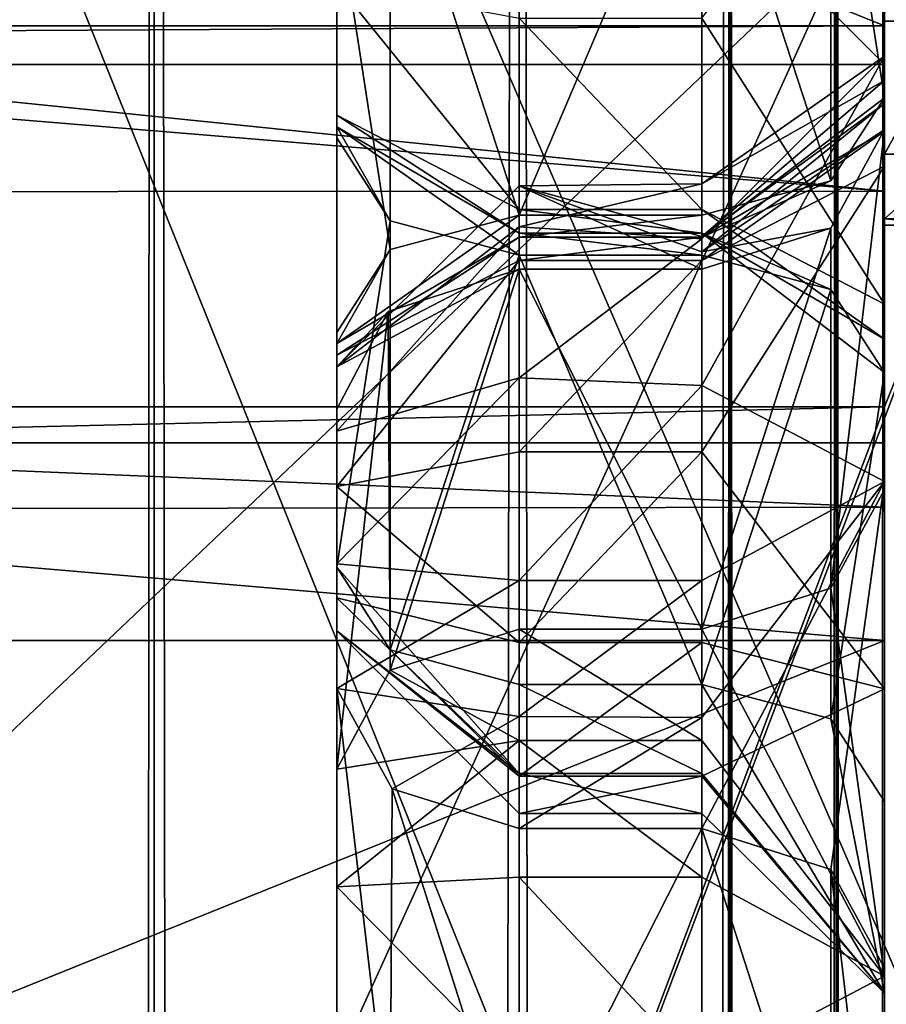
# Model space of a CAD drawing. Header units: millimetres. Extents: x -196 to 15, y -14 to 691.
# Tile 287 of 302: x -20.07 to -17.69, y 658.09 to 660.79. Entities that reach past the tile are written whole.
import ezdxf

# ---------------------------------------------------------------- set-up
doc = ezdxf.new("R2010")
doc.units = ezdxf.units.MM
doc.header["$LTSCALE"] = 65.185185
for name, color, linetype in [('1051', 7, 'CONTINUOUS'), ('1053', 7, 'CONTINUOUS'), ('1054', 7, 'CONTINUOUS'), ('2524', 7, 'CONTINUOUS'), ('2525', 7, 'CONTINUOUS'), ('2526', 7, 'CONTINUOUS'), ('2541', 7, 'CONTINUOUS'), ('2542', 7, 'CONTINUOUS'), ('2543', 7, 'CONTINUOUS'), ('2544', 7, 'CONTINUOUS'), ('2545', 7, 'CONTINUOUS'), ('2546', 7, 'CONTINUOUS'), ('2547', 7, 'CONTINUOUS'), ('2548', 7, 'CONTINUOUS'), ('2549', 7, 'CONTINUOUS'), ('2550', 7, 'CONTINUOUS'), ('2551', 7, 'CONTINUOUS'), ('2552', 7, 'CONTINUOUS'), ('2553', 7, 'CONTINUOUS'), ('2554', 7, 'CONTINUOUS'), ('2555', 7, 'CONTINUOUS'), ('2556', 7, 'CONTINUOUS'), ('2557', 7, 'CONTINUOUS'), ('2558', 7, 'CONTINUOUS'), ('2559', 7, 'CONTINUOUS'), ('2560', 7, 'CONTINUOUS'), ('2561', 7, 'CONTINUOUS'), ('2562', 7, 'CONTINUOUS'), ('2563', 7, 'CONTINUOUS'), ('2564', 7, 'CONTINUOUS'), ('2565', 7, 'CONTINUOUS'), ('2566', 7, 'CONTINUOUS'), ('2646', 7, 'CONTINUOUS'), ('2650', 7, 'CONTINUOUS'), ('2654', 7, 'CONTINUOUS'), ('2655', 7, 'CONTINUOUS'), ('2658', 7, 'CONTINUOUS'), ('2818', 7, 'CONTINUOUS'), ('2819', 7, 'CONTINUOUS'), ('2828', 7, 'CONTINUOUS'), ('2830', 7, 'CONTINUOUS'), ('2836', 7, 'CONTINUOUS'), ('2839', 7, 'CONTINUOUS'), ('2865', 7, 'CONTINUOUS'), ('2870', 7, 'CONTINUOUS'), ('2874', 7, 'CONTINUOUS'), ('2875', 7, 'CONTINUOUS'), ('2876', 7, 'CONTINUOUS')]:
    doc.layers.add(name, color=color, linetype=linetype)

msp = doc.modelspace()

# ---------------------------------------------------------------- linework, layer by layer
at = {"layer": '1051', "linetype": 'Continuous'}
for points in [[(-20.2742, 676.5793, -145.7079), (-19.7, 676.2958, -145.865), (-20.2484, 55.7886, -91.4133), (-20.2742, 676.5793, -145.7079)], [(-20.2484, 55.7886, -91.4133), (-19.7, 676.2958, -145.865), (-19.7, 56.0569, -91.6011), (-20.2484, 55.7886, -91.4133)]]:
    msp.add_3dface(points, dxfattribs=at)
at = {"layer": '1053', "linetype": 'Continuous'}
for points in [[(-17.8311, 677.0646, -145.4254), (-17.7, 677.7599, -144.9893), (-17.8529, 55.2892, -91.0636), (-17.8311, 677.0646, -145.4254)], [(-17.7, 677.7599, -144.9893), (-17.7, 54.4186, -90.454), (-17.8529, 55.2892, -91.0636), (-17.7, 677.7599, -144.9893)], [(-18.1258, 676.5793, -145.7079), (-17.8311, 677.0646, -145.4254), (-17.8529, 55.2892, -91.0636), (-18.1258, 676.5793, -145.7079)], [(-18.7, 676.2958, -145.865), (-18.1258, 676.5793, -145.7079), (-18.7, 56.0569, -91.6011), (-18.7, 676.2958, -145.865)], [(-18.1258, 676.5793, -145.7079), (-18.152, 55.7889, -91.4135), (-18.7, 56.0569, -91.6011), (-18.1258, 676.5793, -145.7079)], [(-18.1258, 676.5793, -145.7079), (-17.8529, 55.2892, -91.0636), (-18.152, 55.7889, -91.4135), (-18.1258, 676.5793, -145.7079)]]:
    msp.add_3dface(points, dxfattribs=at)
at = {"layer": '1054', "linetype": 'Continuous'}
for points in [[(-17.7, 680.6361, -112.1149), (-17.7, 0.3443, -52.597), (-17.7, 674.9818, -118.3772), (-17.7, 680.6361, -112.1149)], [(-17.7, 54.4186, -90.454), (-17.7, 677.7599, -144.9893), (-17.7, 84.6327, -86.985), (-17.7, 54.4186, -90.454)], [(-17.7, 677.7599, -144.9893), (-17.7, 672.2303, -136.5904), (-17.7, 660.6898, -135.8036), (-17.7, 677.7599, -144.9893)], [(-17.7, 658.1915, -136.1125), (-17.7, 677.7599, -144.9893), (-17.7, 659.5247, -136.6369), (-17.7, 658.1915, -136.1125)], [(-17.7, 677.7599, -144.9893), (-17.7, 658.1915, -136.1125), (-17.7, 102.2426, -68.5387), (-17.7, 677.7599, -144.9893)], [(-17.7, 659.5247, -136.6369), (-17.7, 677.7599, -144.9893), (-17.7, 660.6898, -135.8036), (-17.7, 659.5247, -136.6369)], [(-17.7, 677.7599, -144.9893), (-17.7, 102.2426, -68.5387), (-17.7, 100.5193, -70.9974), (-17.7, 677.7599, -144.9893)], [(-17.7, 97.5334, -70.7348), (-17.7, 677.7599, -144.9893), (-17.7, 100.5193, -70.9974), (-17.7, 97.5334, -70.7348)], [(-17.7, 677.7599, -144.9893), (-17.7, 97.5334, -70.7348), (-17.7, 88.9854, -81.37), (-17.7, 677.7599, -144.9893)], [(-17.7, 84.6327, -86.985), (-17.7, 677.7599, -144.9893), (-17.7, 87.0389, -86.0019), (-17.7, 84.6327, -86.985)], [(-17.7, 87.0389, -86.0019), (-17.7, 677.7599, -144.9893), (-17.7, 88.6309, -83.9508), (-17.7, 87.0389, -86.0019)], [(-17.7, 88.6309, -83.9508), (-17.7, 677.7599, -144.9893), (-17.7, 88.9854, -81.37), (-17.7, 88.6309, -83.9508)], [(-17.7, 0.3443, -52.597), (-17.7, 661.4429, -117.2586), (-17.7, 674.9818, -118.3772), (-17.7, 0.3443, -52.597)], [(-17.7, 660.6898, -135.8036), (-17.7, 672.2303, -136.5904), (-17.7, 662.2762, -118.4237), (-17.7, 660.6898, -135.8036)], [(-17.7, 661.7518, -119.7569), (-17.7, 660.6898, -135.8036), (-17.7, 662.2762, -118.4237), (-17.7, 661.7518, -119.7569)], [(-17.7, 660.6237, -134.3715), (-17.7, 660.6898, -135.8036), (-17.7, 661.7518, -119.7569), (-17.7, 660.6237, -134.3715)], [(-17.7, 660.5602, -134.2752), (-17.7, 660.6237, -134.3715), (-17.7, 661.7518, -119.7569), (-17.7, 660.5602, -134.2752)], [(-17.7, 660.4896, -134.1841), (-17.7, 660.5602, -134.2752), (-17.7, 661.7518, -119.7569), (-17.7, 660.4896, -134.1841)], [(-17.7, 660.4896, -134.1841), (-17.7, 661.7518, -119.7569), (-17.7, 660.5762, -120.7434), (-17.7, 660.4896, -134.1841)], [(-17.7, 661.4429, -117.2586), (-17.7, 0.3443, -52.597), (-17.7, 660.0108, -117.3247), (-17.7, 661.4429, -117.2586)], [(-17.7, 659.5031, -133.0085), (-17.7, 660.4896, -134.1841), (-17.7, 660.5762, -120.7434), (-17.7, 659.5031, -133.0085)], [(-17.7, 660.4851, -120.814), (-17.7, 659.5031, -133.0085), (-17.7, 660.5762, -120.7434), (-17.7, 660.4851, -120.814)], [(-17.7, 660.3888, -120.8775), (-17.7, 659.5031, -133.0085), (-17.7, 660.4851, -120.814), (-17.7, 660.3888, -120.8775)], [(-17.7, 658.1699, -132.4841), (-17.7, 659.5031, -133.0085), (-17.7, 660.3888, -120.8775), (-17.7, 658.1699, -132.4841)], [(-17.7, 658.9567, -120.9436), (-17.7, 658.1699, -132.4841), (-17.7, 660.3888, -120.8775), (-17.7, 658.9567, -120.9436)], [(-17.7, 660.0108, -117.3247), (-17.7, 0.3443, -52.597), (-17.7, 659.9145, -117.3881), (-17.7, 660.0108, -117.3247)], [(-17.7, 659.9145, -117.3881), (-17.7, 0.3443, -52.597), (-17.7, 659.8234, -117.4588), (-17.7, 659.9145, -117.3881)], [(-17.7, 659.8234, -117.4588), (-17.7, 0.3443, -52.597), (-17.7, 658.6478, -118.4452), (-17.7, 659.8234, -117.4588)], [(-17.7, 657.0048, -133.3174), (-17.7, 658.1699, -132.4841), (-17.7, 658.9567, -120.9436), (-17.7, 657.0048, -133.3174)], [(-17.7, 658.1234, -119.7785), (-17.7, 657.0048, -133.3174), (-17.7, 658.9567, -120.9436), (-17.7, 658.1234, -119.7785)], [(-17.7, 658.6478, -118.4452), (-17.7, 0.3443, -52.597), (-17.7, 658.1234, -119.7785), (-17.7, 658.6478, -118.4452)], [(-17.7, 658.1915, -136.1125), (-17.7, 657.205, -134.9369), (-17.7, 102.2426, -68.5387), (-17.7, 658.1915, -136.1125)], [(-17.7, 658.1234, -119.7785), (-17.7, 0.3443, -52.597), (-17.7, 100.9747, -65.8197), (-17.7, 658.1234, -119.7785)], [(-17.7, 657.0048, -133.3174), (-17.7, 658.1234, -119.7785), (-17.7, 102.2426, -68.5387), (-17.7, 657.0048, -133.3174)], [(-17.7, 102.2426, -68.5387), (-17.7, 658.1234, -119.7785), (-17.7, 100.9747, -65.8197), (-17.7, 102.2426, -68.5387)]]:
    msp.add_3dface(points, dxfattribs=at)
at = {"layer": '2524', "linetype": 'Continuous'}
for points in [[(-19.7, 679.3463, -110.9982), (-20.2742, 679.5982, -111.2022), (-19.7, 0.8299, -51.6357), (-19.7, 679.3463, -110.9982)], [(-19.7, 0.8299, -51.6357), (-20.2742, 679.5982, -111.2022), (-20.142, 0.78, -51.7346), (-19.7, 0.8299, -51.6357)]]:
    msp.add_3dface(points, dxfattribs=at)
at = {"layer": '2525', "linetype": 'Continuous'}
for points in [[(-18.7, 679.3463, -110.9982), (-19.7, 679.3463, -110.9982), (-19.7, 0.8299, -51.6357), (-18.7, 679.3463, -110.9982)], [(-18.7, 679.3463, -110.9982), (-19.7, 0.8299, -51.6357), (-18.7, 0.8299, -51.6357), (-18.7, 679.3463, -110.9982)]]:
    msp.add_3dface(points, dxfattribs=at)
at = {"layer": '2526', "linetype": 'Continuous'}
for points in [[(-17.7, 680.6361, -112.1149), (-17.8311, 680.027, -111.5646), (-17.7, 0.3443, -52.597), (-17.7, 680.6361, -112.1149)], [(-17.8311, 680.027, -111.5646), (-18.1258, 679.5982, -111.2022), (-18.0238, 0.7019, -51.8891), (-17.8311, 680.027, -111.5646)], [(-17.7826, 0.5379, -52.2138), (-17.8311, 680.027, -111.5646), (-18.0238, 0.7019, -51.8891), (-17.7826, 0.5379, -52.2138)], [(-17.7, 0.3443, -52.597), (-17.8311, 680.027, -111.5646), (-17.7826, 0.5379, -52.2138), (-17.7, 0.3443, -52.597)], [(-18.1258, 679.5982, -111.2022), (-18.7, 679.3463, -110.9982), (-18.0238, 0.7019, -51.8891), (-18.1258, 679.5982, -111.2022)], [(-18.7, 679.3463, -110.9982), (-18.7, 0.8299, -51.6357), (-18.0238, 0.7019, -51.8891), (-18.7, 679.3463, -110.9982)]]:
    msp.add_3dface(points, dxfattribs=at)
at = {"layer": '2541', "linetype": 'Continuous'}
for points in [[(-17.7, 659.5247, -136.6369), (-17.7, 660.6898, -135.8036), (-18.2, 659.7875, -136.0428), (-17.7, 659.5247, -136.6369)], [(-17.7, 660.6898, -135.8036), (-17.7, 660.6237, -134.3715), (-18.2, 660.3405, -135.1545), (-17.7, 660.6898, -135.8036)], [(-18.2, 659.7875, -136.0428), (-17.7, 660.6898, -135.8036), (-18.2, 660.1894, -135.6768), (-18.2, 659.7875, -136.0428)], [(-18.2, 660.1894, -135.6768), (-17.7, 660.6898, -135.8036), (-18.2, 660.3405, -135.1545), (-18.2, 660.1894, -135.6768)], [(-17.7, 660.6237, -134.3715), (-17.7, 660.5602, -134.2752), (-18.2, 660.196, -134.6304), (-17.7, 660.6237, -134.3715)], [(-18.2, 660.3405, -135.1545), (-17.7, 660.6237, -134.3715), (-18.2, 660.196, -134.6304), (-18.2, 660.3405, -135.1545)], [(-17.7, 660.5602, -134.2752), (-17.7, 660.4896, -134.1841), (-18.2, 660.1537, -134.5662), (-17.7, 660.5602, -134.2752)], [(-18.2, 660.196, -134.6304), (-17.7, 660.5602, -134.2752), (-18.2, 660.1537, -134.5662), (-18.2, 660.196, -134.6304)], [(-18.2, 660.1537, -134.5662), (-17.7, 660.4896, -134.1841), (-17.8464, 660.2187, -134.4114), (-18.2, 660.1537, -134.5662)], [(-18.2, 660.1066, -134.5055), (-18.2, 660.1537, -134.5662), (-17.8464, 660.2187, -134.4114), (-18.2, 660.1066, -134.5055)], [(-18.2, 659.2534, -136.1445), (-17.7, 659.5247, -136.6369), (-18.2, 659.7875, -136.0428), (-18.2, 659.2534, -136.1445)], [(-17.8464, 658.4623, -135.8852), (-17.7, 659.5247, -136.6369), (-18.2, 658.5745, -135.7911), (-17.8464, 658.4623, -135.8852)], [(-18.2, 658.5745, -135.7911), (-17.7, 659.5247, -136.6369), (-18.2, 658.8788, -136.0353), (-18.2, 658.5745, -135.7911)], [(-18.2, 658.8788, -136.0353), (-17.7, 659.5247, -136.6369), (-18.2, 659.2534, -136.1445), (-18.2, 658.8788, -136.0353)], [(-17.7, 658.1915, -136.1125), (-17.7, 659.5247, -136.6369), (-17.8464, 658.4623, -135.8852), (-17.7, 658.1915, -136.1125)]]:
    msp.add_3dface(points, dxfattribs=at)
at = {"layer": '2542', "linetype": 'Continuous'}
for points in [[(-17.8464, 658.4623, -135.8852), (-18.2, 658.5745, -135.7911), (-17.8464, 657.4758, -134.7096), (-17.8464, 658.4623, -135.8852)], [(-17.8464, 657.4758, -134.7096), (-18.2, 658.5745, -135.7911), (-18.2, 657.588, -134.6155), (-17.8464, 657.4758, -134.7096)], [(-17.7, 657.205, -134.9369), (-17.7, 658.1915, -136.1125), (-17.8464, 658.4623, -135.8852), (-17.7, 657.205, -134.9369)], [(-17.7, 657.205, -134.9369), (-17.8464, 658.4623, -135.8852), (-17.8464, 657.4758, -134.7096), (-17.7, 657.205, -134.9369)]]:
    msp.add_3dface(points, dxfattribs=at)
at = {"layer": '2543', "linetype": 'Continuous'}
for points in [[(-17.7, 659.5031, -133.0085), (-17.7, 658.1699, -132.4841), (-17.8464, 659.2323, -133.2358), (-17.7, 659.5031, -133.0085)], [(-17.8464, 659.2323, -133.2358), (-17.7, 658.1699, -132.4841), (-18.2, 659.1201, -133.3299), (-17.8464, 659.2323, -133.2358)], [(-18.2, 659.1201, -133.3299), (-17.7, 658.1699, -132.4841), (-18.2, 658.8158, -133.0857), (-18.2, 659.1201, -133.3299)], [(-18.2, 658.8158, -133.0857), (-17.7, 658.1699, -132.4841), (-18.2, 658.4412, -132.9765), (-18.2, 658.8158, -133.0857)], [(-18.2, 658.4412, -132.9765), (-17.7, 658.1699, -132.4841), (-18.2, 657.9071, -133.0781), (-18.2, 658.4412, -132.9765)], [(-17.7, 658.1699, -132.4841), (-17.7, 657.0048, -133.3174), (-18.2, 657.9071, -133.0781), (-17.7, 658.1699, -132.4841)]]:
    msp.add_3dface(points, dxfattribs=at)
at = {"layer": '2544', "linetype": 'Continuous'}
for points in [[(-17.7, 660.4896, -134.1841), (-17.7, 659.5031, -133.0085), (-17.8464, 659.2323, -133.2358), (-17.7, 660.4896, -134.1841)], [(-17.8464, 660.2187, -134.4114), (-17.7, 660.4896, -134.1841), (-17.8464, 659.2323, -133.2358), (-17.8464, 660.2187, -134.4114)], [(-18.2, 660.1066, -134.5055), (-17.8464, 660.2187, -134.4114), (-18.2, 659.1201, -133.3299), (-18.2, 660.1066, -134.5055)], [(-17.8464, 660.2187, -134.4114), (-17.8464, 659.2323, -133.2358), (-18.2, 659.1201, -133.3299), (-17.8464, 660.2187, -134.4114)]]:
    msp.add_3dface(points, dxfattribs=at)
at = {"layer": '2545', "linetype": 'Continuous'}
for points in [[(-18.2, 660.1066, -134.5055), (-18.2, 659.1201, -133.3299), (-18.7, 660.1066, -134.5055), (-18.2, 660.1066, -134.5055)], [(-18.7, 660.1066, -134.5055), (-18.2, 659.1201, -133.3299), (-18.7, 659.1201, -133.3299), (-18.7, 660.1066, -134.5055)]]:
    msp.add_3dface(points, dxfattribs=at)
at = {"layer": '2546', "linetype": 'Continuous'}
for points in [[(-18.2, 660.1894, -135.6768), (-18.2, 660.3405, -135.1545), (-18.7, 660.2229, -135.6189), (-18.2, 660.1894, -135.6768)], [(-18.2, 660.3405, -135.1545), (-18.2, 660.196, -134.6304), (-18.7, 660.3347, -135.0404), (-18.2, 660.3405, -135.1545)], [(-18.7, 660.2229, -135.6189), (-18.2, 660.3405, -135.1545), (-18.7, 660.3347, -135.0404), (-18.7, 660.2229, -135.6189)], [(-18.2, 660.196, -134.6304), (-18.2, 660.1537, -134.5662), (-18.7, 660.3347, -135.0404), (-18.2, 660.196, -134.6304)], [(-18.2, 660.1537, -134.5662), (-18.2, 660.1066, -134.5055), (-18.7, 660.3347, -135.0404), (-18.2, 660.1537, -134.5662)], [(-18.2, 660.1066, -134.5055), (-18.7, 660.1066, -134.5055), (-18.7, 660.3347, -135.0404), (-18.2, 660.1066, -134.5055)], [(-18.7, 659.809, -136.0317), (-18.2, 660.1894, -135.6768), (-18.7, 660.2229, -135.6189), (-18.7, 659.809, -136.0317)], [(-18.2, 659.7875, -136.0428), (-18.2, 660.1894, -135.6768), (-18.7, 659.809, -136.0317), (-18.2, 659.7875, -136.0428)], [(-18.7, 659.2534, -136.1445), (-18.2, 659.7875, -136.0428), (-18.7, 659.809, -136.0317), (-18.7, 659.2534, -136.1445)], [(-18.2, 659.2534, -136.1445), (-18.2, 659.7875, -136.0428), (-18.7, 659.2534, -136.1445), (-18.2, 659.2534, -136.1445)], [(-18.2, 658.8788, -136.0353), (-18.2, 659.2534, -136.1445), (-18.7, 658.8808, -136.0364), (-18.2, 658.8788, -136.0353)], [(-18.7, 658.8808, -136.0364), (-18.2, 659.2534, -136.1445), (-18.7, 659.2534, -136.1445), (-18.7, 658.8808, -136.0364)], [(-18.7, 658.5745, -135.7911), (-18.2, 658.8788, -136.0353), (-18.7, 658.8808, -136.0364), (-18.7, 658.5745, -135.7911)], [(-18.2, 658.5745, -135.7911), (-18.2, 658.8788, -136.0353), (-18.7, 658.5745, -135.7911), (-18.2, 658.5745, -135.7911)]]:
    msp.add_3dface(points, dxfattribs=at)
at = {"layer": '2547', "linetype": 'Continuous'}
for points in [[(-18.2, 657.588, -134.6155), (-18.2, 658.5745, -135.7911), (-18.7, 657.588, -134.6155), (-18.2, 657.588, -134.6155)], [(-18.2, 658.5745, -135.7911), (-18.7, 658.5745, -135.7911), (-18.7, 657.588, -134.6155), (-18.2, 658.5745, -135.7911)]]:
    msp.add_3dface(points, dxfattribs=at)
at = {"layer": '2548', "linetype": 'Continuous'}
for points in [[(-18.2, 659.1201, -133.3299), (-18.2, 658.8158, -133.0857), (-18.7, 659.1201, -133.3299), (-18.2, 659.1201, -133.3299)], [(-18.7, 659.1201, -133.3299), (-18.2, 658.8158, -133.0857), (-18.7, 658.8158, -133.0857), (-18.7, 659.1201, -133.3299)], [(-18.2, 658.8158, -133.0857), (-18.2, 658.4412, -132.9765), (-18.7, 658.8158, -133.0857), (-18.2, 658.8158, -133.0857)], [(-18.7, 658.8158, -133.0857), (-18.2, 658.4412, -132.9765), (-18.7, 658.4412, -132.9765), (-18.7, 658.8158, -133.0857)], [(-18.2, 658.4412, -132.9765), (-18.2, 657.9071, -133.0781), (-18.7, 658.4412, -132.9765), (-18.2, 658.4412, -132.9765)], [(-18.7, 658.4412, -132.9765), (-18.2, 657.9071, -133.0781), (-18.7, 657.9071, -133.0781), (-18.7, 658.4412, -132.9765)]]:
    msp.add_3dface(points, dxfattribs=at)
at = {"layer": '2549', "linetype": 'Continuous'}
for points in [[(-18.7, 659.1201, -133.3299), (-18.7, 658.8158, -133.0857), (-19.0536, 659.0079, -133.424), (-18.7, 659.1201, -133.3299)], [(-19.0536, 659.0079, -133.424), (-18.7, 658.8158, -133.0857), (-19.2, 658.7371, -133.6513), (-19.0536, 659.0079, -133.424)], [(-18.7, 658.8158, -133.0857), (-18.7, 658.4412, -132.9765), (-19.2, 658.4142, -133.4763), (-18.7, 658.8158, -133.0857)], [(-19.2, 658.7371, -133.6513), (-18.7, 658.8158, -133.0857), (-19.2, 658.4142, -133.4763), (-19.2, 658.7371, -133.6513)], [(-18.7, 658.4412, -132.9765), (-18.7, 657.9071, -133.0781), (-19.2, 658.4142, -133.4763), (-18.7, 658.4412, -132.9765)], [(-19.2, 658.4142, -133.4763), (-18.7, 657.9071, -133.0781), (-19.2, 658.0619, -133.567), (-19.2, 658.4142, -133.4763)]]:
    msp.add_3dface(points, dxfattribs=at)
at = {"layer": '2550', "linetype": 'Continuous'}
for points in [[(-18.7, 660.1066, -134.5055), (-19.0536, 659.0079, -133.424), (-19.0589, 659.9902, -134.6031), (-18.7, 660.1066, -134.5055)], [(-18.7, 660.1066, -134.5055), (-18.7, 659.1201, -133.3299), (-19.0536, 659.0079, -133.424), (-18.7, 660.1066, -134.5055)], [(-19.0536, 659.0079, -133.424), (-19.2, 658.7371, -133.6513), (-19.0589, 659.9902, -134.6031), (-19.0536, 659.0079, -133.424)], [(-19.0589, 659.9902, -134.6031), (-19.2, 658.7371, -133.6513), (-19.2, 659.7235, -134.8269), (-19.0589, 659.9902, -134.6031)]]:
    msp.add_3dface(points, dxfattribs=at)
at = {"layer": '2551', "linetype": 'Continuous'}
for points in [[(-18.7, 660.3347, -135.0404), (-18.7, 660.1066, -134.5055), (-19.2, 659.8387, -135.1914), (-18.7, 660.3347, -135.0404)], [(-18.7, 660.2229, -135.6189), (-18.7, 660.3347, -135.0404), (-19.2, 659.8387, -135.1914), (-18.7, 660.2229, -135.6189)], [(-18.7, 659.809, -136.0317), (-18.7, 660.2229, -135.6189), (-19.2, 659.6629, -135.5304), (-18.7, 659.809, -136.0317)], [(-19.2, 659.6629, -135.5304), (-18.7, 660.2229, -135.6189), (-19.2, 659.8387, -135.1914), (-19.2, 659.6629, -135.5304)], [(-18.7, 660.1066, -134.5055), (-19.0589, 659.9902, -134.6031), (-19.2, 659.8387, -135.1914), (-18.7, 660.1066, -134.5055)], [(-19.0589, 659.9902, -134.6031), (-19.2, 659.7235, -134.8269), (-19.2, 659.8387, -135.1914), (-19.0589, 659.9902, -134.6031)], [(-18.7, 659.2534, -136.1445), (-18.7, 659.809, -136.0317), (-19.2, 659.299, -135.6466), (-18.7, 659.2534, -136.1445)], [(-19.2, 659.299, -135.6466), (-18.7, 659.809, -136.0317), (-19.2, 659.6629, -135.5304), (-19.2, 659.299, -135.6466)], [(-19.2, 658.9575, -135.4697), (-18.7, 659.2534, -136.1445), (-19.2, 659.299, -135.6466), (-19.2, 658.9575, -135.4697)], [(-18.7, 658.8808, -136.0364), (-18.7, 659.2534, -136.1445), (-19.2, 658.9575, -135.4697), (-18.7, 658.8808, -136.0364)], [(-19.0482, 658.6826, -135.7003), (-18.7, 658.8808, -136.0364), (-19.2, 658.9575, -135.4697), (-19.0482, 658.6826, -135.7003)], [(-18.7, 658.5745, -135.7911), (-18.7, 658.8808, -136.0364), (-19.0482, 658.6826, -135.7003), (-18.7, 658.5745, -135.7911)]]:
    msp.add_3dface(points, dxfattribs=at)
at = {"layer": '2552', "linetype": 'Continuous'}
for points in [[(-19.2, 657.971, -134.2941), (-19.0536, 657.7002, -134.5213), (-19.2, 658.9575, -135.4697), (-19.2, 657.971, -134.2941)], [(-19.0536, 657.7002, -134.5213), (-19.0482, 658.6826, -135.7003), (-19.2, 658.9575, -135.4697), (-19.0536, 657.7002, -134.5213)], [(-19.0536, 657.7002, -134.5213), (-18.7, 657.588, -134.6155), (-19.0482, 658.6826, -135.7003), (-19.0536, 657.7002, -134.5213)], [(-18.7, 657.588, -134.6155), (-18.7, 658.5745, -135.7911), (-19.0482, 658.6826, -135.7003), (-18.7, 657.588, -134.6155)]]:
    msp.add_3dface(points, dxfattribs=at)
at = {"layer": '2553', "linetype": 'Continuous'}
for points in [[(-19.2, 659.7235, -134.8269), (-19.2, 658.9575, -135.4697), (-19.2, 659.8387, -135.1914), (-19.2, 659.7235, -134.8269)], [(-19.2, 658.9575, -135.4697), (-19.2, 659.6629, -135.5304), (-19.2, 659.8387, -135.1914), (-19.2, 658.9575, -135.4697)], [(-19.2, 658.7371, -133.6513), (-19.2, 657.971, -134.2941), (-19.2, 659.7235, -134.8269), (-19.2, 658.7371, -133.6513)], [(-19.2, 659.7235, -134.8269), (-19.2, 657.971, -134.2941), (-19.2, 658.9575, -135.4697), (-19.2, 659.7235, -134.8269)], [(-19.2, 658.9575, -135.4697), (-19.2, 659.299, -135.6466), (-19.2, 659.6629, -135.5304), (-19.2, 658.9575, -135.4697)], [(-19.2, 658.7371, -133.6513), (-19.2, 658.4142, -133.4763), (-19.2, 658.0619, -133.567), (-19.2, 658.7371, -133.6513)], [(-19.2, 658.7371, -133.6513), (-19.2, 658.0619, -133.567), (-19.2, 657.8643, -133.872), (-19.2, 658.7371, -133.6513)], [(-19.2, 658.7371, -133.6513), (-19.2, 657.8643, -133.872), (-19.2, 657.9263, -134.2316), (-19.2, 658.7371, -133.6513)], [(-19.2, 658.7371, -133.6513), (-19.2, 657.9263, -134.2316), (-19.2, 657.9475, -134.2637), (-19.2, 658.7371, -133.6513)], [(-19.2, 658.7371, -133.6513), (-19.2, 657.9475, -134.2637), (-19.2, 657.971, -134.2941), (-19.2, 658.7371, -133.6513)]]:
    msp.add_3dface(points, dxfattribs=at)
at = {"layer": '2554', "linetype": 'Continuous'}
for points in [[(-17.7, 661.4429, -117.2586), (-17.7, 660.0108, -117.3247), (-18.2, 660.7939, -117.6079), (-17.7, 661.4429, -117.2586)], [(-18.2, 660.7939, -117.6079), (-17.7, 660.0108, -117.3247), (-18.2, 660.2697, -117.7524), (-18.2, 660.7939, -117.6079)], [(-17.7, 660.0108, -117.3247), (-17.7, 659.9145, -117.3881), (-18.2, 660.2697, -117.7524), (-17.7, 660.0108, -117.3247)], [(-18.2, 660.2697, -117.7524), (-17.7, 659.9145, -117.3881), (-18.2, 660.2056, -117.7947), (-18.2, 660.2697, -117.7524)], [(-17.7, 659.9145, -117.3881), (-17.7, 659.8234, -117.4588), (-18.2, 660.2056, -117.7947), (-17.7, 659.9145, -117.3881)], [(-18.2, 660.2056, -117.7947), (-17.7, 659.8234, -117.4588), (-17.8464, 660.0507, -117.7296), (-18.2, 660.2056, -117.7947)], [(-18.2, 660.1448, -117.8418), (-18.2, 660.2056, -117.7947), (-17.8464, 660.0507, -117.7296), (-18.2, 660.1448, -117.8418)]]:
    msp.add_3dface(points, dxfattribs=at)
at = {"layer": '2555', "linetype": 'Continuous'}
for points in [[(-17.7, 660.5762, -120.7434), (-17.7, 661.7518, -119.7569), (-17.8464, 661.5245, -119.4861), (-17.7, 660.5762, -120.7434)], [(-17.8464, 661.5245, -119.4861), (-18.2, 661.4304, -119.3739), (-17.8464, 660.3489, -120.4725), (-17.8464, 661.5245, -119.4861)], [(-17.7, 660.5762, -120.7434), (-17.8464, 661.5245, -119.4861), (-17.8464, 660.3489, -120.4725), (-17.7, 660.5762, -120.7434)], [(-17.8464, 660.3489, -120.4725), (-18.2, 661.4304, -119.3739), (-18.2, 660.2548, -120.3603), (-17.8464, 660.3489, -120.4725)]]:
    msp.add_3dface(points, dxfattribs=at)
at = {"layer": '2556', "linetype": 'Continuous'}
for points in [[(-17.7, 660.4851, -120.814), (-17.7, 660.5762, -120.7434), (-18.2, 660.1941, -120.4075), (-17.7, 660.4851, -120.814)], [(-17.7, 660.5762, -120.7434), (-17.8464, 660.3489, -120.4725), (-18.2, 660.1941, -120.4075), (-17.7, 660.5762, -120.7434)], [(-17.7, 660.3888, -120.8775), (-17.7, 660.4851, -120.814), (-18.2, 660.1299, -120.4498), (-17.7, 660.3888, -120.8775)], [(-18.2, 660.1299, -120.4498), (-17.7, 660.4851, -120.814), (-18.2, 660.1941, -120.4075), (-18.2, 660.1299, -120.4498)], [(-17.7, 658.9567, -120.9436), (-17.7, 660.3888, -120.8775), (-18.2, 659.6058, -120.5943), (-17.7, 658.9567, -120.9436)], [(-18.2, 659.6058, -120.5943), (-17.7, 660.3888, -120.8775), (-18.2, 660.1299, -120.4498), (-18.2, 659.6058, -120.5943)], [(-17.8464, 660.3489, -120.4725), (-18.2, 660.2548, -120.3603), (-18.2, 660.1941, -120.4075), (-17.8464, 660.3489, -120.4725)], [(-18.2, 659.0835, -120.4432), (-17.7, 658.9567, -120.9436), (-18.2, 659.6058, -120.5943), (-18.2, 659.0835, -120.4432)], [(-18.2, 658.7174, -120.0412), (-17.7, 658.9567, -120.9436), (-18.2, 659.0835, -120.4432), (-18.2, 658.7174, -120.0412)], [(-17.8464, 658.8751, -118.7161), (-17.7, 658.1234, -119.7785), (-18.2, 658.9692, -118.8283), (-17.8464, 658.8751, -118.7161)], [(-18.2, 658.9692, -118.8283), (-17.7, 658.1234, -119.7785), (-18.2, 658.725, -119.1326), (-18.2, 658.9692, -118.8283)], [(-17.7, 658.1234, -119.7785), (-17.7, 658.9567, -120.9436), (-18.2, 658.7174, -120.0412), (-17.7, 658.1234, -119.7785)], [(-17.7, 658.6478, -118.4452), (-17.7, 658.1234, -119.7785), (-17.8464, 658.8751, -118.7161), (-17.7, 658.6478, -118.4452)], [(-18.2, 658.725, -119.1326), (-17.7, 658.1234, -119.7785), (-18.2, 658.6158, -119.5071), (-18.2, 658.725, -119.1326)], [(-18.2, 658.6158, -119.5071), (-17.7, 658.1234, -119.7785), (-18.2, 658.7174, -120.0412), (-18.2, 658.6158, -119.5071)]]:
    msp.add_3dface(points, dxfattribs=at)
at = {"layer": '2557', "linetype": 'Continuous'}
for points in [[(-18.2, 660.1448, -117.8418), (-17.8464, 660.0507, -117.7296), (-18.2, 658.9692, -118.8283), (-18.2, 660.1448, -117.8418)], [(-17.8464, 660.0507, -117.7296), (-17.8464, 658.8751, -118.7161), (-18.2, 658.9692, -118.8283), (-17.8464, 660.0507, -117.7296)], [(-17.8464, 660.0507, -117.7296), (-17.7, 659.8234, -117.4588), (-17.8464, 658.8751, -118.7161), (-17.8464, 660.0507, -117.7296)], [(-17.7, 659.8234, -117.4588), (-17.7, 658.6478, -118.4452), (-17.8464, 658.8751, -118.7161), (-17.7, 659.8234, -117.4588)]]:
    msp.add_3dface(points, dxfattribs=at)
at = {"layer": '2558', "linetype": 'Continuous'}
for points in [[(-18.2, 660.1448, -117.8418), (-18.2, 658.9692, -118.8283), (-18.7, 660.1448, -117.8418), (-18.2, 660.1448, -117.8418)], [(-18.7, 660.1448, -117.8418), (-18.2, 658.9692, -118.8283), (-18.7, 658.9692, -118.8283), (-18.7, 660.1448, -117.8418)]]:
    msp.add_3dface(points, dxfattribs=at)
at = {"layer": '2559', "linetype": 'Continuous'}
for points in [[(-18.2, 660.7939, -117.6079), (-18.2, 660.2697, -117.7524), (-18.7, 660.7939, -117.6079), (-18.2, 660.7939, -117.6079)], [(-18.7, 660.7939, -117.6079), (-18.2, 660.2697, -117.7524), (-18.7, 660.2697, -117.7524), (-18.7, 660.7939, -117.6079)], [(-18.2, 660.2697, -117.7524), (-18.2, 660.2056, -117.7947), (-18.7, 660.2697, -117.7524), (-18.2, 660.2697, -117.7524)], [(-18.7, 660.2697, -117.7524), (-18.2, 660.2056, -117.7947), (-18.7, 660.2056, -117.7947), (-18.7, 660.2697, -117.7524)], [(-18.2, 660.2056, -117.7947), (-18.2, 660.1448, -117.8418), (-18.7, 660.2056, -117.7947), (-18.2, 660.2056, -117.7947)], [(-18.2, 660.1448, -117.8418), (-18.7, 660.1448, -117.8418), (-18.7, 660.2056, -117.7947), (-18.2, 660.1448, -117.8418)]]:
    msp.add_3dface(points, dxfattribs=at)
at = {"layer": '2560', "linetype": 'Continuous'}
for points in [[(-18.2, 660.2548, -120.3603), (-18.2, 661.4304, -119.3739), (-18.7, 660.2548, -120.3603), (-18.2, 660.2548, -120.3603)], [(-18.2, 661.4304, -119.3739), (-18.7, 661.4304, -119.3739), (-18.7, 660.2548, -120.3603), (-18.2, 661.4304, -119.3739)]]:
    msp.add_3dface(points, dxfattribs=at)
at = {"layer": '2561', "linetype": 'Continuous'}
for points in [[(-18.2, 660.1941, -120.4075), (-18.2, 660.2548, -120.3603), (-18.7, 660.1941, -120.4075), (-18.2, 660.1941, -120.4075)], [(-18.2, 660.2548, -120.3603), (-18.7, 660.2548, -120.3603), (-18.7, 660.1941, -120.4075), (-18.2, 660.2548, -120.3603)], [(-18.2, 660.1299, -120.4498), (-18.2, 660.1941, -120.4075), (-18.7, 660.1299, -120.4498), (-18.2, 660.1299, -120.4498)], [(-18.7, 660.1299, -120.4498), (-18.2, 660.1941, -120.4075), (-18.7, 660.1941, -120.4075), (-18.7, 660.1299, -120.4498)], [(-18.2, 659.6058, -120.5943), (-18.2, 660.1299, -120.4498), (-18.7, 659.6058, -120.5943), (-18.2, 659.6058, -120.5943)], [(-18.7, 659.6058, -120.5943), (-18.2, 660.1299, -120.4498), (-18.7, 660.1299, -120.4498), (-18.7, 659.6058, -120.5943)], [(-18.2, 659.0835, -120.4432), (-18.2, 659.6058, -120.5943), (-18.7, 659.0835, -120.4432), (-18.2, 659.0835, -120.4432)], [(-18.7, 659.0835, -120.4432), (-18.2, 659.6058, -120.5943), (-18.7, 659.6058, -120.5943), (-18.7, 659.0835, -120.4432)], [(-18.2, 658.7174, -120.0412), (-18.2, 659.0835, -120.4432), (-18.7, 658.7174, -120.0412), (-18.2, 658.7174, -120.0412)], [(-18.7, 658.7174, -120.0412), (-18.2, 659.0835, -120.4432), (-18.7, 659.0835, -120.4432), (-18.7, 658.7174, -120.0412)], [(-18.2, 658.9692, -118.8283), (-18.2, 658.725, -119.1326), (-18.7, 658.9692, -118.8283), (-18.2, 658.9692, -118.8283)], [(-18.7, 658.9692, -118.8283), (-18.2, 658.725, -119.1326), (-18.7, 658.725, -119.1326), (-18.7, 658.9692, -118.8283)], [(-18.2, 658.725, -119.1326), (-18.2, 658.6158, -119.5071), (-18.7, 658.725, -119.1326), (-18.2, 658.725, -119.1326)], [(-18.7, 658.725, -119.1326), (-18.2, 658.6158, -119.5071), (-18.7, 658.6158, -119.5071), (-18.7, 658.725, -119.1326)], [(-18.2, 658.6158, -119.5071), (-18.2, 658.7174, -120.0412), (-18.7, 658.6158, -119.5071), (-18.2, 658.6158, -119.5071)], [(-18.7, 658.6158, -119.5071), (-18.2, 658.7174, -120.0412), (-18.7, 658.7174, -120.0412), (-18.7, 658.6158, -119.5071)]]:
    msp.add_3dface(points, dxfattribs=at)
at = {"layer": '2562', "linetype": 'Continuous'}
for points in [[(-18.7, 660.1941, -120.4075), (-18.7, 660.2548, -120.3603), (-19.2, 659.903, -120.0009), (-18.7, 660.1941, -120.4075)], [(-19.2, 659.903, -120.0009), (-18.7, 660.2548, -120.3603), (-19.0536, 660.1607, -120.2482), (-19.2, 659.903, -120.0009)], [(-18.7, 660.1299, -120.4498), (-18.7, 660.1941, -120.4075), (-19.2, 659.8709, -120.022), (-18.7, 660.1299, -120.4498)], [(-19.2, 659.8709, -120.022), (-18.7, 660.1941, -120.4075), (-19.2, 659.903, -120.0009), (-19.2, 659.8709, -120.022)], [(-19.2, 659.9334, -119.9773), (-19.2, 659.903, -120.0009), (-19.0536, 660.1607, -120.2482), (-19.2, 659.9334, -119.9773)], [(-18.7, 659.6058, -120.5943), (-18.7, 660.1299, -120.4498), (-19.2, 659.5114, -120.0841), (-18.7, 659.6058, -120.5943)], [(-19.2, 659.5114, -120.0841), (-18.7, 660.1299, -120.4498), (-19.2, 659.8709, -120.022), (-19.2, 659.5114, -120.0841)], [(-18.7, 659.0835, -120.4432), (-18.7, 659.6058, -120.5943), (-19.2, 659.5114, -120.0841), (-18.7, 659.0835, -120.4432)], [(-19.2, 659.2063, -119.8865), (-18.7, 659.0835, -120.4432), (-19.2, 659.5114, -120.0841), (-19.2, 659.2063, -119.8865)], [(-19.0536, 659.0634, -118.9404), (-18.7, 658.725, -119.1326), (-19.2, 659.2906, -119.2113), (-19.0536, 659.0634, -118.9404)], [(-19.2, 659.2906, -119.2113), (-18.7, 658.725, -119.1326), (-19.2, 659.1156, -119.5341), (-19.2, 659.2906, -119.2113)], [(-18.7, 658.7174, -120.0412), (-18.7, 659.0835, -120.4432), (-19.2, 659.2063, -119.8865), (-18.7, 658.7174, -120.0412)], [(-19.2, 659.1156, -119.5341), (-18.7, 658.7174, -120.0412), (-19.2, 659.2063, -119.8865), (-19.2, 659.1156, -119.5341)], [(-18.7, 658.725, -119.1326), (-18.7, 658.6158, -119.5071), (-19.2, 659.1156, -119.5341), (-18.7, 658.725, -119.1326)], [(-18.7, 658.6158, -119.5071), (-18.7, 658.7174, -120.0412), (-19.2, 659.1156, -119.5341), (-18.7, 658.6158, -119.5071)], [(-18.7, 658.9692, -118.8283), (-18.7, 658.725, -119.1326), (-19.0536, 659.0634, -118.9404), (-18.7, 658.9692, -118.8283)]]:
    msp.add_3dface(points, dxfattribs=at)
at = {"layer": '2563', "linetype": 'Continuous'}
for points in [[(-19.0536, 660.239, -117.954), (-19.2, 659.2906, -119.2113), (-19.2, 660.4662, -118.2248), (-19.0536, 660.239, -117.954)], [(-19.0536, 659.0634, -118.9404), (-19.2, 659.2906, -119.2113), (-19.0536, 660.239, -117.954), (-19.0536, 659.0634, -118.9404)], [(-18.7, 660.1448, -117.8418), (-19.0536, 659.0634, -118.9404), (-19.0536, 660.239, -117.954), (-18.7, 660.1448, -117.8418)], [(-18.7, 660.1448, -117.8418), (-18.7, 658.9692, -118.8283), (-19.0536, 659.0634, -118.9404), (-18.7, 660.1448, -117.8418)]]:
    msp.add_3dface(points, dxfattribs=at)
at = {"layer": '2564', "linetype": 'Continuous'}
for points in [[(-18.7, 660.7939, -117.6079), (-18.7, 660.2697, -117.7524), (-19.2, 660.8883, -118.1181), (-18.7, 660.7939, -117.6079)], [(-19.2, 660.8883, -118.1181), (-18.7, 660.2697, -117.7524), (-19.2, 660.5287, -118.1801), (-19.2, 660.8883, -118.1181)], [(-18.7, 660.2697, -117.7524), (-18.7, 660.2056, -117.7947), (-19.2, 660.5287, -118.1801), (-18.7, 660.2697, -117.7524)], [(-19.2, 660.5287, -118.1801), (-18.7, 660.2056, -117.7947), (-19.2, 660.4966, -118.2013), (-19.2, 660.5287, -118.1801)], [(-18.7, 660.2056, -117.7947), (-18.7, 660.1448, -117.8418), (-19.2, 660.4966, -118.2013), (-18.7, 660.2056, -117.7947)], [(-18.7, 660.1448, -117.8418), (-19.0536, 660.239, -117.954), (-19.2, 660.4966, -118.2013), (-18.7, 660.1448, -117.8418)], [(-19.0536, 660.239, -117.954), (-19.2, 660.4662, -118.2248), (-19.2, 660.4966, -118.2013), (-19.0536, 660.239, -117.954)]]:
    msp.add_3dface(points, dxfattribs=at)
at = {"layer": '2565', "linetype": 'Continuous'}
for points in [[(-18.7, 660.2548, -120.3603), (-18.7, 661.4304, -119.3739), (-19.0536, 661.3363, -119.2617), (-18.7, 660.2548, -120.3603)], [(-19.0536, 660.1607, -120.2482), (-19.0536, 661.3363, -119.2617), (-19.2, 661.109, -118.9909), (-19.0536, 660.1607, -120.2482)], [(-19.0536, 660.1607, -120.2482), (-18.7, 660.2548, -120.3603), (-19.0536, 661.3363, -119.2617), (-19.0536, 660.1607, -120.2482)], [(-19.2, 659.9334, -119.9773), (-19.0536, 660.1607, -120.2482), (-19.2, 661.109, -118.9909), (-19.2, 659.9334, -119.9773)]]:
    msp.add_3dface(points, dxfattribs=at)
at = {"layer": '2566', "linetype": 'Continuous'}
for points in [[(-19.2, 660.4662, -118.2248), (-19.2, 659.9334, -119.9773), (-19.2, 661.109, -118.9909), (-19.2, 660.4662, -118.2248)], [(-19.2, 660.4662, -118.2248), (-19.2, 661.109, -118.9909), (-19.2, 660.4966, -118.2013), (-19.2, 660.4662, -118.2248)], [(-19.2, 661.109, -118.9909), (-19.2, 660.8883, -118.1181), (-19.2, 660.5287, -118.1801), (-19.2, 661.109, -118.9909)], [(-19.2, 661.109, -118.9909), (-19.2, 660.5287, -118.1801), (-19.2, 660.4966, -118.2013), (-19.2, 661.109, -118.9909)], [(-19.2, 659.2906, -119.2113), (-19.2, 659.9334, -119.9773), (-19.2, 660.4662, -118.2248), (-19.2, 659.2906, -119.2113)], [(-19.2, 659.2906, -119.2113), (-19.2, 659.903, -120.0009), (-19.2, 659.9334, -119.9773), (-19.2, 659.2906, -119.2113)], [(-19.2, 659.2906, -119.2113), (-19.2, 659.8709, -120.022), (-19.2, 659.903, -120.0009), (-19.2, 659.2906, -119.2113)], [(-19.2, 659.2906, -119.2113), (-19.2, 659.5114, -120.0841), (-19.2, 659.8709, -120.022), (-19.2, 659.2906, -119.2113)], [(-19.2, 659.2906, -119.2113), (-19.2, 659.2063, -119.8865), (-19.2, 659.5114, -120.0841), (-19.2, 659.2906, -119.2113)], [(-19.2, 659.2906, -119.2113), (-19.2, 659.1156, -119.5341), (-19.2, 659.2063, -119.8865), (-19.2, 659.2906, -119.2113)]]:
    msp.add_3dface(points, dxfattribs=at)
at = {"layer": '2646', "linetype": 'Continuous'}
for points in [[(-19.7, 676.2958, -145.865), (-18.7, 676.2958, -145.865), (-18.7, 56.0569, -91.6011), (-19.7, 676.2958, -145.865)], [(-19.7, 56.0569, -91.6011), (-19.7, 676.2958, -145.865), (-18.7, 56.0569, -91.6011), (-19.7, 56.0569, -91.6011)]]:
    msp.add_3dface(points, dxfattribs=at)
at = {"layer": '2650', "linetype": 'Continuous'}
for points in [[(-20.7, 657.7909, -149.0178), (-20.7, 665.2051, -150.9176), (-17.5, 657.7909, -149.0178), (-20.7, 657.7909, -149.0178)], [(-17.5, 657.7909, -149.0178), (-20.7, 665.2051, -150.9176), (-17.5, 665.2051, -150.9176), (-17.5, 657.7909, -149.0178)], [(-20.7, 654.6308, -107.6847), (-17.5, 654.6308, -107.6847), (-17.5, 661.67, -104.6799), (-20.7, 654.6308, -107.6847)], [(-20.7, 661.67, -104.6799), (-20.7, 654.6308, -107.6847), (-17.5, 661.67, -104.6799), (-20.7, 661.67, -104.6799)]]:
    msp.add_3dface(points, dxfattribs=at)
at = {"layer": '2654', "linetype": 'Continuous'}
for points in [[(-17.5, 660.2272, -144.7101), (-17.5, 660.2446, -144.5109), (-17.7, 660.2446, -144.5109), (-17.5, 660.2272, -144.7101)], [(-17.7, 660.2272, -144.7101), (-17.5, 660.2272, -144.7101), (-17.7, 660.2446, -144.5109), (-17.7, 660.2272, -144.7101)]]:
    msp.add_3dface(points, dxfattribs=at)
at = {"layer": '2655', "linetype": 'Continuous'}
for points in [[(-20.7, 651.7617, -143.9695), (-17.5, 651.7617, -143.9695), (-17.5, 660.2272, -144.7101), (-20.7, 651.7617, -143.9695)], [(-20.7, 651.7617, -143.9695), (-17.5, 660.2272, -144.7101), (-17.7, 659.7291, -144.6666), (-20.7, 651.7617, -143.9695)], [(-17.5, 660.2272, -144.7101), (-17.7, 660.2272, -144.7101), (-17.7, 659.7291, -144.6666), (-17.5, 660.2272, -144.7101)], [(-20.7, 659.7291, -144.6666), (-20.7, 651.7617, -143.9695), (-17.7, 659.7291, -144.6666), (-20.7, 659.7291, -144.6666)]]:
    msp.add_3dface(points, dxfattribs=at)
at = {"layer": '2658', "linetype": 'Continuous'}
for points in [[(-20.7, 659.7291, -144.6666), (-17.7, 659.7291, -144.6666), (-21.9, 659.631, -145.7873), (-20.7, 659.7291, -144.6666)], [(-21.9, 659.631, -145.7873), (-17.7, 659.7291, -144.6666), (-17.7, 659.631, -145.7873), (-21.9, 659.631, -145.7873)]]:
    msp.add_3dface(points, dxfattribs=at)
at = {"layer": '2818', "linetype": 'Continuous'}
for points in [[(-17.7, 670.7482, -144.9279), (-17.7, 661.1119, -148.6325), (-17.7, 660.7863, -144.0564), (-17.7, 670.7482, -144.9279)], [(-17.7, 657.1223, -147.0356), (-17.7, 659.4543, -146.1267), (-17.7, 661.1119, -148.6325), (-17.7, 657.1223, -147.0356)], [(-17.7, 661.1119, -148.6325), (-17.7, 659.4543, -146.1267), (-17.7, 660.7863, -144.0564), (-17.7, 661.1119, -148.6325)], [(-17.7, 659.4543, -146.1267), (-17.7, 660.2272, -144.7101), (-17.7, 660.7863, -144.0564), (-17.7, 659.4543, -146.1267)], [(-17.7, 660.7863, -144.0564), (-17.7, 660.2272, -144.7101), (-17.7, 660.4213, -144.1715), (-17.7, 660.7863, -144.0564)], [(-17.7, 660.2272, -144.7101), (-17.7, 660.2446, -144.5109), (-17.7, 660.4213, -144.1715), (-17.7, 660.2272, -144.7101)], [(-17.7, 659.7291, -144.6666), (-17.7, 660.2272, -144.7101), (-17.7, 659.631, -145.7873), (-17.7, 659.7291, -144.6666)], [(-17.7, 659.631, -145.7873), (-17.7, 660.2272, -144.7101), (-17.7, 659.4543, -146.1267), (-17.7, 659.631, -145.7873)], [(-17.7, 659.0893, -146.2418), (-17.7, 659.4543, -146.1267), (-17.7, 657.1223, -147.0356), (-17.7, 659.0893, -146.2418)], [(-17.7, 657.3962, -146.0937), (-17.7, 659.0893, -146.2418), (-17.7, 657.1223, -147.0356), (-17.7, 657.3962, -146.0937)]]:
    msp.add_3dface(points, dxfattribs=at)
at = {"layer": '2819', "linetype": 'Continuous'}
for points in [[(-21.9, 659.631, -145.7873), (-17.7, 659.631, -145.7873), (-17.7, 659.4543, -146.1267), (-21.9, 659.631, -145.7873)], [(-21.9, 659.631, -145.7873), (-17.7, 659.4543, -146.1267), (-21.9, 659.4485, -146.1315), (-21.9, 659.631, -145.7873)], [(-17.7, 659.4543, -146.1267), (-17.7, 659.0893, -146.2418), (-21.9, 659.4485, -146.1315), (-17.7, 659.4543, -146.1267)], [(-17.7, 659.0893, -146.2418), (-21.9, 659.0893, -146.2418), (-21.9, 659.4485, -146.1315), (-17.7, 659.0893, -146.2418)]]:
    msp.add_3dface(points, dxfattribs=at)
at = {"layer": '2828', "linetype": 'Continuous'}
for points in [[(-17.7, 657.1223, -147.0356), (-17.7, 661.1119, -148.6325), (-21.9, 657.1223, -147.0356), (-17.7, 657.1223, -147.0356)], [(-21.9, 657.1223, -147.0356), (-17.7, 661.1119, -148.6325), (-21.9, 661.1119, -148.6325), (-21.9, 657.1223, -147.0356)]]:
    msp.add_3dface(points, dxfattribs=at)
at = {"layer": '2830', "linetype": 'Continuous'}
for points in [[(-17.7, 659.0893, -146.2418), (-17.7, 657.3962, -146.0937), (-21.9, 657.3962, -146.0937), (-17.7, 659.0893, -146.2418)], [(-21.9, 659.0893, -146.2418), (-17.7, 659.0893, -146.2418), (-21.9, 657.3962, -146.0937), (-21.9, 659.0893, -146.2418)]]:
    msp.add_3dface(points, dxfattribs=at)
at = {"layer": '2836', "linetype": 'Continuous'}
for points in [[(-17.7, 670.7482, -144.9279), (-17.7, 660.7863, -144.0564), (-17.5, 670.7482, -144.9279), (-17.7, 670.7482, -144.9279)], [(-17.5, 670.7482, -144.9279), (-17.7, 660.7863, -144.0564), (-17.5, 660.7863, -144.0564), (-17.5, 670.7482, -144.9279)]]:
    msp.add_3dface(points, dxfattribs=at)
at = {"layer": '2839', "linetype": 'Continuous'}
for points in [[(-17.7, 660.7863, -144.0564), (-17.7, 660.4213, -144.1715), (-17.5, 660.7863, -144.0564), (-17.7, 660.7863, -144.0564)], [(-17.5, 660.7863, -144.0564), (-17.7, 660.4213, -144.1715), (-17.5, 660.4214, -144.1714), (-17.5, 660.7863, -144.0564)], [(-17.7, 660.2446, -144.5109), (-17.5, 660.2446, -144.5109), (-17.5, 660.4214, -144.1714), (-17.7, 660.2446, -144.5109)], [(-17.7, 660.4213, -144.1715), (-17.7, 660.2446, -144.5109), (-17.5, 660.4214, -144.1714), (-17.7, 660.4213, -144.1715)]]:
    msp.add_3dface(points, dxfattribs=at)
at = {"layer": '2865', "linetype": 'Continuous'}
for points in [[(-17.5, 654.8558, -108.6046), (-17.7, 662.8231, -109.3016), (-17.7, 663.3212, -109.3452), (-17.5, 654.8558, -108.6046)], [(-17.5, 663.3212, -109.3452), (-17.5, 654.8558, -108.6046), (-17.7, 663.3212, -109.3452), (-17.5, 663.3212, -109.3452)], [(-20.7, 654.8558, -108.6046), (-20.7, 662.8231, -109.3016), (-17.5, 654.8558, -108.6046), (-20.7, 654.8558, -108.6046)], [(-17.5, 654.8558, -108.6046), (-20.7, 662.8231, -109.3016), (-17.7, 662.8231, -109.3016), (-17.5, 654.8558, -108.6046)]]:
    msp.add_3dface(points, dxfattribs=at)
at = {"layer": '2870', "linetype": 'Continuous'}
for points in [[(-17.7, 660.6673, -106.516), (-17.7, 664.8736, -105.6361), (-17.7, 660.7734, -107.4911), (-17.7, 660.6673, -106.516)], [(-17.7, 660.7734, -107.4911), (-17.7, 664.8736, -105.6361), (-17.7, 662.4666, -107.6393), (-17.7, 660.7734, -107.4911)], [(-17.7, 660.32, -107.0471), (-17.7, 660.6673, -106.516), (-17.7, 660.7734, -107.4911), (-17.7, 660.32, -107.0471)]]:
    msp.add_3dface(points, dxfattribs=at)
at = {"layer": '2874', "linetype": 'Continuous'}
for points in [[(-21.9, 660.6673, -106.516), (-21.9, 664.8736, -105.6361), (-17.7, 660.6673, -106.516), (-21.9, 660.6673, -106.516)], [(-21.9, 664.8736, -105.6361), (-17.7, 664.8736, -105.6361), (-17.7, 660.6673, -106.516), (-21.9, 664.8736, -105.6361)]]:
    msp.add_3dface(points, dxfattribs=at)
at = {"layer": '2875', "linetype": 'Continuous'}
for points in [[(-21.9, 660.7734, -107.4911), (-21.9, 660.7508, -107.4886), (-17.7, 660.7734, -107.4911), (-21.9, 660.7734, -107.4911)], [(-21.9, 660.7508, -107.4886), (-17.7, 660.32, -107.0471), (-17.7, 660.7734, -107.4911), (-21.9, 660.7508, -107.4886)], [(-21.9, 660.7508, -107.4886), (-21.9, 660.3189, -107.0358), (-17.7, 660.32, -107.0471), (-21.9, 660.7508, -107.4886)], [(-21.9, 660.3189, -107.0358), (-21.9, 660.6673, -106.516), (-17.7, 660.32, -107.0471), (-21.9, 660.3189, -107.0358)], [(-21.9, 660.6673, -106.516), (-17.7, 660.6673, -106.516), (-17.7, 660.32, -107.0471), (-21.9, 660.6673, -106.516)]]:
    msp.add_3dface(points, dxfattribs=at)
at = {"layer": '2876', "linetype": 'Continuous'}
for points in [[(-21.9, 662.4666, -107.6393), (-21.9, 660.7734, -107.4911), (-17.7, 660.7734, -107.4911), (-21.9, 662.4666, -107.6393)], [(-21.9, 662.4666, -107.6393), (-17.7, 660.7734, -107.4911), (-17.7, 662.4666, -107.6393), (-21.9, 662.4666, -107.6393)]]:
    msp.add_3dface(points, dxfattribs=at)

doc.saveas('drawing.dxf')
